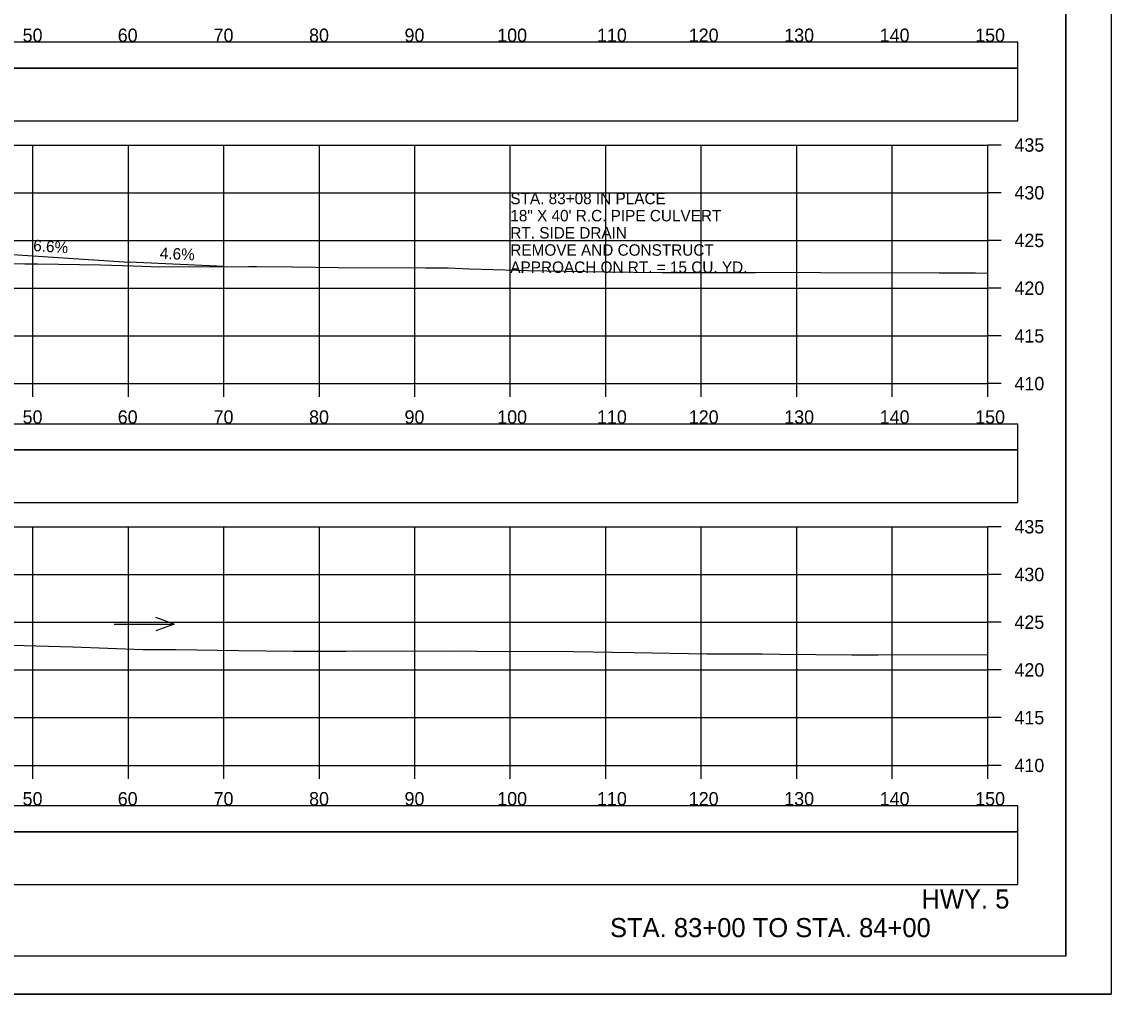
# Model space of a CAD drawing. Extents: x 1371057 to 1372761, y 380005 to 390517.
# Drawn here: x 1371609.7 to 1371723.8, y 388111.9 to 388213.8 of the extents above; entities that cross this region are included whole.
import ezdxf

# ---------------------------------------------------------------- set-up
doc = ezdxf.new("R2010")
doc.units = 0
for name, color, linetype in [('R_Axis', 7, 'Continuous'), ('R_Axis Annot', 7, 'Continuous'), ('R_Border', 7, 'Continuous'), ('R_Detour', 7, 'Continuous'), ('R_Dimension', 7, 'Continuous'), ('R_Draft', 7, 'Continuous'), ('R_Drive', 7, 'Continuous'), ('R_Exist Surface', 7, 'Continuous'), ('R_Grid', 7, 'Continuous'), ('R_No Plot', 7, 'Continuous'), ('R_Water Annot', 7, 'Continuous'), ('R_Xsect Elev', 7, 'Continuous')]:
    doc.layers.add(name, color=color, linetype=linetype)

msp = doc.modelspace()

# ---------------------------------------------------------------- linework, layer by layer
at = {"layer": 'R_Axis'}
for p, q in [((1371710.87, 388175.9), (1371710.87, 388200.9)), ((1371712.27, 388200.9), (1371710.87, 388200.9)), ((1371712.27, 388195.9), (1371710.87, 388195.9)), ((1371712.27, 388190.9), (1371710.87, 388190.9)), ((1371712.27, 388185.9), (1371710.87, 388185.9)), ((1371712.27, 388180.9), (1371710.87, 388180.9)), ((1371410.87, 388175.9), (1371710.87, 388175.9)), ((1371610.87, 388174.5), (1371610.87, 388175.9)), ((1371620.87, 388174.5), (1371620.87, 388175.9)), ((1371630.87, 388174.5), (1371630.87, 388175.9)), ((1371640.87, 388174.5), (1371640.87, 388175.9)), ((1371650.87, 388174.5), (1371650.87, 388175.9)), ((1371660.87, 388174.5), (1371660.87, 388175.9)), ((1371670.87, 388174.5), (1371670.87, 388175.9)), ((1371680.87, 388174.5), (1371680.87, 388175.9)), ((1371690.87, 388174.5), (1371690.87, 388175.9)), ((1371700.87, 388174.5), (1371700.87, 388175.9)), ((1371710.87, 388174.5), (1371710.87, 388175.9)), ((1371712.27, 388175.9), (1371710.87, 388175.9)), ((1371710.87, 388135.9), (1371710.87, 388160.9)), ((1371712.27, 388160.9), (1371710.87, 388160.9)), ((1371712.27, 388155.9), (1371710.87, 388155.9)), ((1371712.27, 388150.9), (1371710.87, 388150.9)), ((1371712.27, 388145.9), (1371710.87, 388145.9)), ((1371712.27, 388140.9), (1371710.87, 388140.9)), ((1371410.87, 388135.9), (1371710.87, 388135.9)), ((1371610.87, 388134.5), (1371610.87, 388135.9)), ((1371620.87, 388134.5), (1371620.87, 388135.9)), ((1371630.87, 388134.5), (1371630.87, 388135.9)), ((1371640.87, 388134.5), (1371640.87, 388135.9)), ((1371650.87, 388134.5), (1371650.87, 388135.9)), ((1371660.87, 388134.5), (1371660.87, 388135.9)), ((1371670.87, 388134.5), (1371670.87, 388135.9)), ((1371680.87, 388134.5), (1371680.87, 388135.9)), ((1371690.87, 388134.5), (1371690.87, 388135.9)), ((1371700.87, 388134.5), (1371700.87, 388135.9)), ((1371710.87, 388134.5), (1371710.87, 388135.9)), ((1371712.27, 388135.9), (1371710.87, 388135.9))]:
    msp.add_line(p, q, dxfattribs=at)
at = {"layer": 'R_Border'}
for q in [(1371719.05, 388321.36), (1371402.87, 388115.9)]:
    msp.add_line((1371719.05, 388115.9), q, dxfattribs=at)
at = {"layer": 'R_Detour'}
for points in [[(1371407.72, 388208.95), (1371714.03, 388208.95), (1371714.03, 388211.66), (1371407.72, 388211.66)], [(1371407.72, 388168.95), (1371714.03, 388168.95), (1371714.03, 388171.66), (1371407.72, 388171.66)], [(1371407.72, 388128.95), (1371714.03, 388128.95), (1371714.03, 388131.66), (1371407.72, 388131.66)]]:
    msp.add_lwpolyline(points, close=True, dxfattribs=at)
at = {"layer": 'R_Dimension'}
for points in [[(1371407.72, 388203.43), (1371714.03, 388203.43), (1371714.03, 388208.95), (1371407.72, 388208.95)], [(1371407.72, 388163.43), (1371714.03, 388163.43), (1371714.03, 388168.95), (1371407.72, 388168.95)], [(1371407.72, 388123.43), (1371714.03, 388123.43), (1371714.03, 388128.95), (1371407.72, 388128.95)]]:
    msp.add_lwpolyline(points, close=True, dxfattribs=at)
at = {"layer": 'R_Drive'}
for p in [(1371604.37, 388189.72), (1371630.87, 388188.17)]:
    msp.add_line(p, (1371620.95, 388188.63), dxfattribs=at)
at = {"layer": 'R_Exist Surface'}
for points in [[(1371603.19, 388188.54), (1371610.03, 388188.46), (1371611.35, 388188.44), (1371617.95, 388188.35), (1371621.36, 388188.25), (1371624.15, 388188.14), (1371633.45, 388188.18), (1371634.28, 388188.16), (1371638.06, 388188.12), (1371642.86, 388188.08), (1371652.01, 388188.02), (1371654.36, 388188.02), (1371656.6, 388187.94), (1371661.56, 388187.77), (1371662.67, 388187.76), (1371670.78, 388187.62), (1371676.76, 388187.56), (1371686.52, 388187.56), (1371690.55, 388187.57), (1371693.37, 388187.54), (1371705.78, 388187.52), (1371708.47, 388187.52), (1371708.93, 388187.51), (1371709.59, 388187.5), (1371710.87, 388187.49)], [(1371606.09, 388148.56), (1371615.04, 388148.32), (1371622.39, 388148.03), (1371625.84, 388148.04), (1371632.41, 388147.93), (1371638.12, 388147.87), (1371643.64, 388147.87), (1371654.5, 388147.89), (1371657.36, 388147.87), (1371667.47, 388147.83), (1371671.58, 388147.75), (1371673.82, 388147.72), (1371681.46, 388147.58), (1371687.25, 388147.58), (1371689.08, 388147.56), (1371696.64, 388147.49), (1371699.38, 388147.48), (1371710.81, 388147.5), (1371710.87, 388147.5)]]:
    msp.add_lwpolyline(points, dxfattribs=at)
at = {"layer": 'R_Grid'}
for p, q in [((1371410.87, 388200.9), (1371710.87, 388200.9)), ((1371610.87, 388175.9), (1371610.87, 388200.9)), ((1371620.87, 388175.9), (1371620.87, 388200.9)), ((1371630.87, 388175.9), (1371630.87, 388200.9)), ((1371640.87, 388175.9), (1371640.87, 388200.9)), ((1371650.87, 388175.9), (1371650.87, 388200.9)), ((1371660.87, 388175.9), (1371660.87, 388200.9)), ((1371670.87, 388175.9), (1371670.87, 388200.9)), ((1371680.87, 388175.9), (1371680.87, 388200.9)), ((1371690.87, 388175.9), (1371690.87, 388200.9)), ((1371700.87, 388175.9), (1371700.87, 388200.9)), ((1371710.87, 388175.9), (1371710.87, 388200.9)), ((1371410.87, 388195.9), (1371710.87, 388195.9)), ((1371410.87, 388190.9), (1371710.87, 388190.9)), ((1371410.87, 388185.9), (1371710.87, 388185.9)), ((1371410.87, 388180.9), (1371710.87, 388180.9)), ((1371410.87, 388175.9), (1371710.87, 388175.9)), ((1371410.87, 388160.9), (1371710.87, 388160.9)), ((1371610.87, 388135.9), (1371610.87, 388160.9)), ((1371620.87, 388135.9), (1371620.87, 388160.9)), ((1371630.87, 388135.9), (1371630.87, 388160.9)), ((1371640.87, 388135.9), (1371640.87, 388160.9)), ((1371650.87, 388135.9), (1371650.87, 388160.9)), ((1371660.87, 388135.9), (1371660.87, 388160.9)), ((1371670.87, 388135.9), (1371670.87, 388160.9)), ((1371680.87, 388135.9), (1371680.87, 388160.9)), ((1371690.87, 388135.9), (1371690.87, 388160.9)), ((1371700.87, 388135.9), (1371700.87, 388160.9)), ((1371710.87, 388135.9), (1371710.87, 388160.9)), ((1371410.87, 388155.9), (1371710.87, 388155.9)), ((1371410.87, 388150.9), (1371710.87, 388150.9)), ((1371410.87, 388145.9), (1371710.87, 388145.9)), ((1371410.87, 388140.9), (1371710.87, 388140.9)), ((1371410.87, 388135.9), (1371710.87, 388135.9))]:
    msp.add_line(p, q, dxfattribs=at)
at = {"layer": 'R_No Plot'}
msp.add_line((1371390.47, 388111.92), (1371723.8, 388111.92), dxfattribs=at)
for points in [[(1371390.46, 388325.26), (1371723.8, 388325.26), (1371723.8, 388111.92), (1371390.46, 388111.92)], [(1371636.79, 388321.36), (1371656.41, 388321.36), (1371656.41, 388311.48), (1371672.52, 388311.48), (1371695.72, 388311.48), (1371695.84, 388283.33), (1371719.05, 388283.33), (1371719.05, 388115.9), (1371402.87, 388115.9), (1371402.87, 388321.36)]]:
    msp.add_lwpolyline(points, close=True, dxfattribs=at)
at = {"layer": 'R_Water Annot'}
for p, q in [((1371625.67, 388150.7), (1371623.74, 388151.4)), ((1371619.38, 388150.7), (1371625.67, 388150.7)), ((1371625.67, 388150.7), (1371623.74, 388150))]:
    msp.add_line(p, q, dxfattribs=at)

# ---------------------------------------------------------------- texts
at = {"layer": 'R_Axis Annot'}
for s, p in [('50', (1371609.79, 388211.7)), ('60', (1371619.75, 388211.7)), ('70', (1371629.79, 388211.7)), ('80', (1371639.79, 388211.7)), ('90', (1371649.79, 388211.7)), ('100', (1371659.5, 388211.7)), ('110', (1371669.95, 388211.7)), ('120', (1371679.56, 388211.7)), ('130', (1371689.56, 388211.7)), ('140', (1371699.56, 388211.7)), ('150', (1371709.56, 388211.7)), ('435', (1371713.67, 388200.2)), ('430', (1371713.67, 388195.2)), ('425', (1371713.67, 388190.2)), ('420', (1371713.67, 388185.2)), ('415', (1371713.67, 388180.2)), ('410', (1371713.67, 388175.2)), ('50', (1371609.79, 388171.7)), ('60', (1371619.75, 388171.7)), ('70', (1371629.79, 388171.7)), ('80', (1371639.79, 388171.7)), ('90', (1371649.79, 388171.7)), ('100', (1371659.5, 388171.7)), ('110', (1371669.95, 388171.7)), ('120', (1371679.56, 388171.7)), ('130', (1371689.56, 388171.7)), ('140', (1371699.56, 388171.7)), ('150', (1371709.56, 388171.7)), ('435', (1371713.67, 388160.2)), ('430', (1371713.67, 388155.2)), ('425', (1371713.67, 388150.2)), ('420', (1371713.67, 388145.2)), ('415', (1371713.67, 388140.2)), ('410', (1371713.67, 388135.2)), ('50', (1371609.79, 388131.7)), ('60', (1371619.75, 388131.7)), ('70', (1371629.79, 388131.7)), ('80', (1371639.79, 388131.7)), ('90', (1371649.79, 388131.7)), ('100', (1371659.5, 388131.7)), ('110', (1371669.95, 388131.7)), ('120', (1371679.56, 388131.7)), ('130', (1371689.56, 388131.7)), ('140', (1371699.56, 388131.7)), ('150', (1371709.56, 388131.7))]:
    msp.add_text(s, height=1.4, dxfattribs=at).set_placement(p)
at = {"layer": 'R_Draft'}
for s, p in [('HWY. 5', (1371703.93, 388120.9)), ('STA. 83+00 TO STA. 84+00', (1371671.31, 388117.9))]:
    msp.add_text(s, height=2, dxfattribs=at).set_placement(p)
at = {"layer": 'R_Water Annot'}
for s, p in [('STA. 83+08 IN PLACE', (1371660.87, 388194.7)), ('18" X 40\' R.C. PIPE CULVERT', (1371660.87, 388192.9)), ('RT. SIDE DRAIN', (1371660.87, 388191.1)), ('REMOVE AND CONSTRUCT', (1371660.87, 388189.3)), ('APPROACH ON RT. = 15 CU. YD.', (1371660.87, 388187.5))]:
    msp.add_text(s, height=1.2, dxfattribs=at).set_placement(p)
at = {"layer": 'R_Xsect Elev'}
for s, rotation, p in [('6.6%', 356.224, (1371610.87, 388189.79)), ('4.6%', 357.3663, (1371624.14, 388188.98))]:
    msp.add_text(s, height=1.2, rotation=rotation, dxfattribs=at).set_placement(p)

doc.saveas('drawing.dxf')
